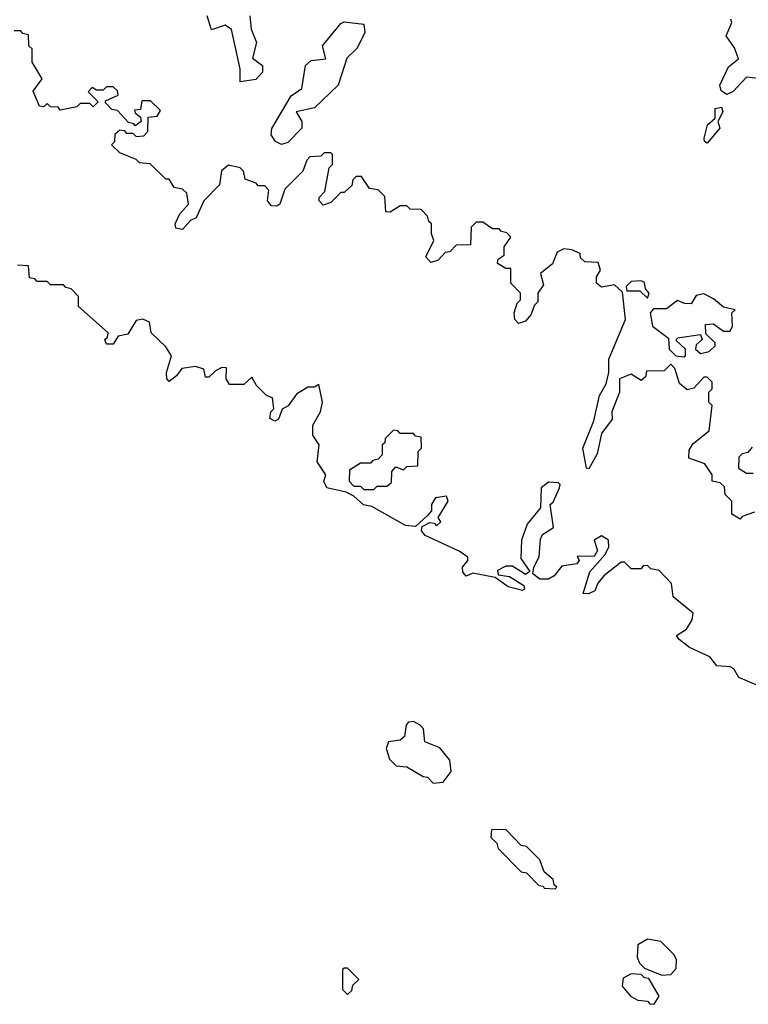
# Model space of a CAD drawing. Extents: x 2737310 to 2869991, y 870230 to 1012730.
# Tile 351 of 479: x 2802292 to 2804500, y 945390 to 948374. Entities that reach past the tile are written whole.
import ezdxf

# ---------------------------------------------------------------- set-up
doc = ezdxf.new("R2010")
doc.units = 0

msp = doc.modelspace()

# ---------------------------------------------------------------- linework, layer by layer
at = {"layer": '0CON02XD'}
for points in [[(2802989.2, 948385), (2802993.8, 948345), (2803010, 948305), (2802997, 948257), (2803027.5, 948235), (2803027.5, 948215), (2803007.7, 948192.3), (2802960, 948185), (2802960, 948225), (2802933.6, 948343.6), (2802915, 948356.7), (2802873.3, 948343.3), (2802860, 948385)], [(2803085, 947996), (2803066.7, 948005), (2803054.2, 948025), (2803055.9, 948044.1), (2803115, 948143.3), (2803146.7, 948165), (2803158, 948235), (2803175, 948250), (2803220, 948255), (2803210, 948295), (2803265, 948362.5), (2803275, 948367.5), (2803335, 948360), (2803337.5, 948335), (2803315, 948287.5), (2803283, 948257), (2803257.5, 948175), (2803185, 948106.7), (2803130, 948095), (2803147.5, 948065), (2803147.5, 948045), (2803105, 948002), (2803085, 947996)], [(2804546.4, 948193.6), (2804495, 948200), (2804453.9, 948156.1), (2804435, 948146.7), (2804417.7, 948157.7), (2804414, 948175), (2804439.5, 948230.5), (2804470, 948255), (2804458.3, 948288.3), (2804432.5, 948325), (2804450, 948365), (2804447.5, 948375)], [(2804518.3, 946881.7), (2804481.7, 946868.3), (2804475, 946860), (2804450, 946875), (2804450, 946915), (2804430, 946935), (2804428.3, 946958.3), (2804415, 946970), (2804390, 946975), (2804390, 946995), (2804368.3, 947028.3), (2804320, 947045), (2804320.7, 947069.3), (2804332, 947088), (2804381.7, 947128.3), (2804390, 947205), (2804380, 947215), (2804380, 947245), (2804390, 947255), (2804390, 947275), (2804375, 947290), (2804365, 947290), (2804335, 947257.5), (2804315, 947252.5), (2804291.7, 947271.7), (2804277, 947317), (2804265, 947330), (2804245, 947310), (2804191.7, 947308.3), (2804188.3, 947291.7), (2804175, 947280), (2804145, 947300), (2804110, 947285), (2804110, 947245), (2804086.7, 947185), (2804087, 947163), (2804055, 947120), (2804042, 947058), (2804017, 947013), (2804010, 947015), (2803998.6, 947075), (2804031.7, 947158.3), (2804048.8, 947235), (2804069.3, 947270.7), (2804077.5, 947305), (2804077.5, 947345), (2804127.5, 947465), (2804118.3, 947548.3), (2804095, 947570), (2804055, 947563.3), (2804040, 947575), (2804040, 947595), (2804052.5, 947615), (2804045, 947637.5), (2804005, 947640), (2803991.7, 947651.7), (2803990, 947665), (2803965, 947676.7), (2803940.7, 947679.3), (2803920.7, 947669.3), (2803906.4, 947633.6), (2803870, 947605), (2803879.3, 947570.7), (2803862.5, 947545), (2803861.7, 947518.3), (2803851.7, 947508.3), (2803840.7, 947479.3), (2803825, 947460), (2803803.6, 947453.6), (2803792.5, 947465), (2803790, 947485), (2803800, 947515), (2803810, 947525), (2803810, 947545), (2803780, 947575), (2803780, 947620), (2803765, 947620), (2803740, 947635), (2803741.7, 947648.3), (2803760, 947660), (2803760, 947685), (2803780, 947715), (2803768.3, 947728.3), (2803751.7, 947731.7), (2803745, 947740), (2803725, 947740), (2803695, 947760), (2803675, 947760), (2803660, 947745), (2803658.3, 947691.7), (2803615, 947690), (2803595, 947670), (2803581.7, 947668.3), (2803560, 947645), (2803538.3, 947638.3), (2803522.5, 947655), (2803547.5, 947705), (2803540, 947725), (2803540, 947755), (2803531.7, 947761.7), (2803528.3, 947778.3), (2803508.3, 947798.3), (2803475, 947800), (2803465, 947810), (2803445, 947810), (2803415, 947790), (2803401.7, 947791.7), (2803398.3, 947838.3), (2803378.3, 947858.3), (2803351.7, 947861.7), (2803328.3, 947898.3), (2803311.7, 947898.3), (2803301.7, 947888.3), (2803298.3, 947871.7), (2803275, 947850), (2803265, 947850), (2803235, 947820), (2803211.7, 947811.7), (2803200, 947825), (2803200, 947835), (2803217, 947853), (2803230, 947925), (2803240, 947935), (2803240, 947965), (2803235, 947970), (2803215, 947970), (2803205, 947960), (2803171.7, 947958.3), (2803161.7, 947948.3), (2803150, 947915), (2803095, 947860), (2803080, 947815), (2803071.7, 947808.3), (2803055, 947810), (2803043.3, 947825), (2803047, 947857), (2803035, 947870), (2803015, 947870), (2803008.3, 947878.3), (2802975, 947890), (2802970, 947915), (2802960, 947925), (2802925, 947932.5), (2802903.9, 947916.1), (2802897, 947873), (2802850, 947825), (2802826.4, 947773.6), (2802810, 947765), (2802785, 947737.5), (2802765, 947742.5), (2802763.3, 947755), (2802777.5, 947785), (2802803.3, 947815), (2802798.3, 947848.3), (2802785, 947860), (2802760, 947865), (2802745, 947890), (2802735, 947890), (2802687, 947937), (2802655, 947940), (2802645, 947950), (2802595, 947970), (2802570, 947995), (2802580, 948005), (2802581.7, 948028.3), (2802595, 948040), (2802608.3, 948038.3), (2802615, 948030), (2802635, 948030), (2802645, 948020), (2802668.3, 948021.7), (2802680, 948035), (2802681.7, 948078.3), (2802708.3, 948081.7), (2802718.3, 948098.3), (2802688.3, 948128.3), (2802661.7, 948128.3), (2802658.3, 948101.7), (2802640, 948100), (2802641.7, 948091.7), (2802658.3, 948078.3), (2802660, 948065), (2802641.7, 948051.7), (2802638.3, 948058.3), (2802621.7, 948061.7), (2802588.3, 948098.3), (2802571.7, 948101.7), (2802551.7, 948121.7), (2802551.7, 948128.3), (2802590, 948145), (2802588.3, 948158.3), (2802575, 948170), (2802555, 948170), (2802545, 948160), (2802525, 948160), (2802511.7, 948168.3), (2802500, 948155), (2802530, 948125), (2802515, 948110), (2802505, 948120), (2802475, 948120), (2802465, 948110), (2802415, 948100), (2802408.3, 948108.3), (2802385, 948110), (2802375, 948120), (2802365, 948110), (2802351.7, 948111.7), (2802332.5, 948157.5), (2802360, 948195), (2802330, 948245), (2802330, 948285), (2802320, 948295), (2802318.3, 948328.3), (2802301.7, 948331.7), (2802295, 948340), (2802275, 948340)], [(2804375, 948000), (2804367.5, 948005), (2804366.7, 948015), (2804376.2, 948055), (2804400, 948075), (2804400, 948105), (2804418.8, 948108.8), (2804422.5, 948095), (2804407.5, 948065), (2804413.3, 948045), (2804375, 948000)], [(2804576.1, 946336.1), (2804470.8, 946380.8), (2804456.2, 946406.2), (2804445, 946412.5), (2804405, 946416.2), (2804383, 946443), (2804321.7, 946471.7), (2804290, 946495), (2804282.5, 946507.5), (2804313, 946527), (2804330, 946555), (2804332.5, 946575), (2804272.5, 946625), (2804267.5, 946665), (2804230, 946705), (2804205, 946710), (2804195, 946720), (2804181.7, 946718.3), (2804175, 946710), (2804145, 946710), (2804125, 946730), (2804115, 946730), (2804062, 946688), (2804043.9, 946666.1), (2804035, 946642.5), (2804016.1, 946633.9), (2804000, 946635), (2804019.3, 946700.7), (2804065, 946752.5), (2804077.5, 946775), (2804076.1, 946796.1), (2804055, 946810), (2804033, 946797), (2804042.5, 946765), (2804032.5, 946747.5), (2803981.7, 946748.3), (2803987.5, 946735), (2803980, 946725), (2803935, 946717.5), (2803912, 946688), (2803895, 946678.8), (2803868.3, 946678.3), (2803847.5, 946695), (2803850, 946715), (2803866.1, 946746.1), (2803870, 946800), (2803876.7, 946813.3), (2803910, 946835), (2803900, 946905), (2803908.3, 946911.7), (2803927.5, 946955), (2803930, 946965), (2803925, 946970), (2803895, 946972.5), (2803872.5, 946955), (2803870, 946895), (2803830, 946845), (2803813, 946797), (2803810.7, 946740.7), (2803838.3, 946701.7), (2803825, 946692.5), (2803785, 946717.5), (2803765, 946717.5), (2803740, 946705), (2803741.7, 946691.7), (2803776.2, 946686.2), (2803819.3, 946659.3), (2803821.7, 946648.3), (2803816.2, 946643.8), (2803772.5, 946655), (2803733.3, 946683.3), (2803665, 946696.7), (2803645, 946687.5), (2803635, 946700), (2803633.8, 946715), (2803650, 946735), (2803650, 946745), (2803623.6, 946763.6), (2803520.7, 946810.7), (2803510, 946825), (2803511.7, 946838.3), (2803535, 946850), (2803548.3, 946848.3), (2803555, 946840), (2803568.3, 946851.7), (2803560, 946865), (2803590, 946915), (2803585, 946930), (2803552.5, 946925), (2803540, 946905), (2803540, 946885), (2803528.3, 946871.7), (2803491.7, 946838.3), (2803460.7, 946840.7), (2803358.8, 946898.8), (2803333.9, 946903.9), (2803305, 946930), (2803281.7, 946941.7), (2803222.5, 946955), (2803213.3, 946975), (2803220, 946995), (2803193.6, 947033.6), (2803200, 947085), (2803180, 947115), (2803180, 947145), (2803203.3, 947185), (2803210, 947215), (2803198.3, 947268.3), (2803185, 947260), (2803165, 947260), (2803130.7, 947239.3), (2803106, 947204), (2803087, 947193), (2803076.4, 947163.6), (2803065, 947157.5), (2803050, 947165), (2803053.3, 947185), (2803062.5, 947195), (2803058.3, 947228.3), (2803040, 947235), (2803010, 947265), (2802995, 947290), (2802971.7, 947268.3), (2802928.3, 947268.3), (2802917.5, 947285), (2802918.3, 947318.3), (2802905, 947320), (2802885, 947310), (2802865, 947290), (2802855, 947290), (2802850, 947315), (2802825, 947322.5), (2802783, 947317), (2802767.5, 947295), (2802745, 947277.5), (2802737.5, 947285), (2802736.7, 947305), (2802752.5, 947355), (2802735, 947382.5), (2802690, 947425), (2802685, 947457.5), (2802665, 947466.7), (2802645, 947462.5), (2802619.3, 947420.7), (2802590, 947415), (2802575, 947390), (2802555, 947390), (2802550, 947405), (2802558.3, 947411.7), (2802560, 947425), (2802470, 947505), (2802470, 947535), (2802448.3, 947558.3), (2802431.7, 947561.7), (2802425, 947570), (2802385, 947570), (2802375, 947580), (2802345, 947580), (2802338.3, 947588.3), (2802321.7, 947591.7), (2802318.3, 947628.3), (2802285, 947630)], [(2804195, 947530), (2804200, 947545), (2804188.3, 947558.3), (2804185, 947577.5), (2804175, 947582.5), (2804145, 947580), (2804130, 947565), (2804131.7, 947551.7), (2804171.7, 947551.7), (2804195, 947530)], [(2804305, 947352.5), (2804310, 947355), (2804310, 947375), (2804281.7, 947401.7), (2804285, 947410), (2804355, 947420), (2804360, 947405), (2804341.7, 947388.3), (2804340, 947375), (2804355, 947362.5), (2804381.7, 947368.3), (2804400, 947385), (2804400, 947395), (2804371.7, 947421.7), (2804370, 947450), (2804395, 947452.5), (2804425, 947430), (2804445, 947430), (2804452.5, 947445), (2804450, 947485), (2804460, 947495), (2804425, 947502.5), (2804395, 947527.5), (2804365, 947542.5), (2804341.7, 947538.3), (2804327, 947513), (2804306.7, 947513.3), (2804285, 947522.5), (2804252, 947498), (2804212.5, 947497.5), (2804202.5, 947485), (2804210, 947445), (2804258.3, 947408.3), (2804260, 947375), (2804280, 947355), (2804305, 947352.5)], [(2803365, 946950), (2803375, 946960), (2803405, 946960), (2803418.3, 946971.7), (2803420, 947005), (2803431.7, 947018.3), (2803455, 947010), (2803465, 947020), (2803498.3, 947021.7), (2803500, 947065), (2803510, 947075), (2803508.3, 947108.3), (2803491.7, 947111.7), (2803485, 947120), (2803445, 947120), (2803438.3, 947128.3), (2803425, 947130), (2803400, 947105), (2803398.3, 947091.7), (2803390, 947085), (2803390, 947055), (2803378.3, 947041.7), (2803361.7, 947038.3), (2803355, 947030), (2803325, 947030), (2803291.7, 947008.3), (2803290, 946975), (2803305, 946960), (2803325, 946960), (2803335, 946950), (2803365, 946950)], [(2804511.7, 947078.3), (2804498.3, 947061.7), (2804481.7, 947058.3), (2804471.7, 947048.3), (2804470, 947015), (2804495, 947000), (2804515, 947000)], [(2803545, 946060), (2803575, 946063.3), (2803600, 946095), (2803595, 946130), (2803565, 946167.5), (2803520, 946185), (2803516.2, 946225), (2803505.9, 946235.9), (2803485, 946246.7), (2803470, 946245), (2803463, 946237), (2803458.3, 946201.7), (2803445, 946190), (2803410, 946185), (2803402.5, 946165), (2803413, 946133), (2803433, 946113), (2803465, 946110), (2803515, 946080), (2803528.3, 946078.3), (2803545, 946060)], [(2803915, 945740), (2803920, 945745), (2803911.7, 945751.7), (2803908.3, 945768.3), (2803881.7, 945791.7), (2803868.3, 945828.3), (2803828.3, 945868.3), (2803811.7, 945871.7), (2803765, 945920), (2803721.7, 945918.3), (2803720, 945895), (2803738.3, 945878.3), (2803741.7, 945861.7), (2803811.7, 945791.7), (2803828.3, 945788.3), (2803865, 945750), (2803878.3, 945748.3), (2803881.7, 945741.7), (2803915, 945740)], [(2804238.3, 945478.3), (2804265, 945480), (2804281.7, 945498.3), (2804282.5, 945525), (2804275, 945540), (2804235, 945580), (2804195, 945587.5), (2804165, 945570), (2804163, 945533), (2804170, 945515), (2804185, 945500), (2804238.3, 945478.3)], [(2803285, 945420), (2803298.3, 945431.7), (2803301.7, 945448.3), (2803320, 945465), (2803285, 945500), (2803275, 945500), (2803270, 945495), (2803270, 945435), (2803285, 945420)], [(2804215, 945390), (2804230, 945415), (2804198.3, 945468.3), (2804185, 945470), (2804175, 945480), (2804145, 945482.5), (2804120.7, 945469.3), (2804117.5, 945445), (2804142.5, 945415), (2804165, 945402.5), (2804195, 945400), (2804201.7, 945391.7), (2804215, 945390)]]:
    msp.add_lwpolyline(points, dxfattribs=at)

doc.saveas('drawing.dxf')
